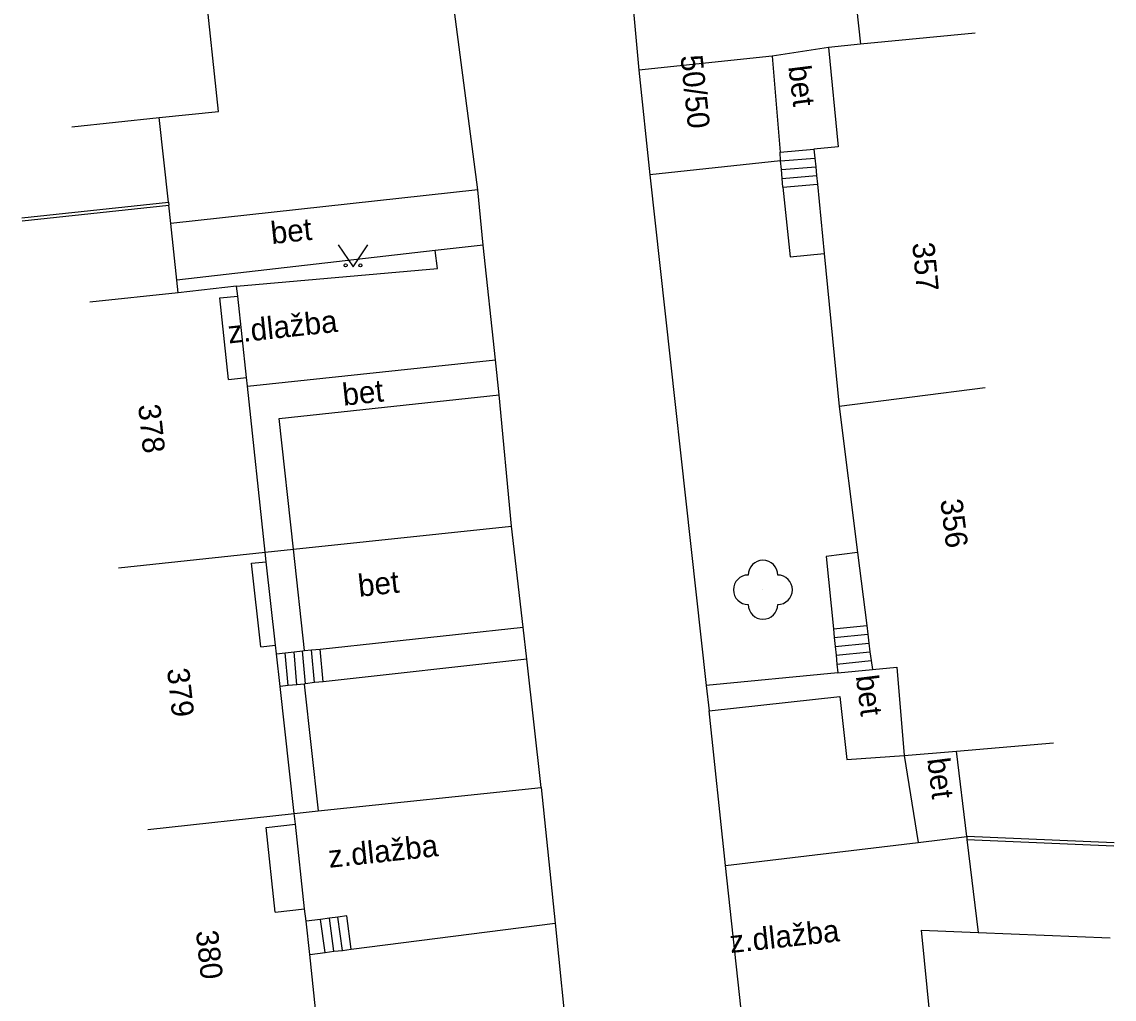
# Model space of a CAD drawing. Extents: x -544674 to -541478, y -1199076 to -1195527.
# Drawn here: x -542513.49 to -542476.45, y -1198370.7 to -1198337.56 of the extents above; entities that cross this region are included whole.
import ezdxf

# ---------------------------------------------------------------- set-up
doc = ezdxf.new("R2010")
doc.units = 0
for name, color, linetype in [('BUDOVY_MĚŘ', 7, 'Continuous'), ('POMOC_POPIS', 7, 'Continuous'), ('ROZHRANÍ_PLOCH', 7, 'Continuous'), ('ZELEŇ', 7, 'Continuous'), ('ZN_DOPLŇKOVÉ', 7, 'Continuous'), ('ZN_KULTUR', 7, 'Continuous'), ('Č_POPIS_ORIENT', 7, 'Continuous')]:
    doc.layers.add(name, color=color, linetype=linetype)

msp = doc.modelspace()

# ---------------------------------------------------------------- linework, layer by layer
at = {"layer": 'BUDOVY_MĚŘ'}
for points in [[(-542508.83, -1198340.81), (-542506.82, -1198340.6), (-542507.28, -1198336.23)], [(-542481.16, -1198337.95), (-542485.05, -1198338.32)], [(-542486.14, -1198338.43), (-542485.81, -1198341.8), (-542486.63, -1198341.88)], [(-542485.05, -1198338.32), (-542486.14, -1198338.43)], [(-542511.79, -1198341.12), (-542508.83, -1198340.81)], [(-542486.63, -1198341.88), (-542486.6, -1198342.18)], [(-542486.6, -1198342.18), (-542486.57, -1198342.48)], [(-542486.57, -1198342.48), (-542486.54, -1198342.77)], [(-542486.54, -1198342.77), (-542486.51, -1198343.07)], [(-542486.51, -1198343.07), (-542486.28, -1198345.42)], [(-542486.28, -1198345.42), (-542485.78, -1198350.6)], [(-542506.21, -1198346.53), (-542508.19, -1198346.75)], [(-542506.17, -1198346.86), (-542506.21, -1198346.53)], [(-542508.19, -1198346.75), (-542511.18, -1198347.07)], [(-542505.87, -1198349.62), (-542506.17, -1198346.86)], [(-542505.84, -1198349.92), (-542505.87, -1198349.62)], [(-542505.24, -1198355.54), (-542505.84, -1198349.92)], [(-542480.82, -1198349.97), (-542485.78, -1198350.6)], [(-542485.78, -1198350.6), (-542485.15, -1198355.56)], [(-542510.21, -1198356.08), (-542505.24, -1198355.54)], [(-542505.2, -1198355.87), (-542505.24, -1198355.54)], [(-542485.15, -1198355.56), (-542484.84, -1198358.03)], [(-542504.89, -1198358.7), (-542505.2, -1198355.87)], [(-542484.84, -1198358.03), (-542484.8, -1198358.33)], [(-542484.8, -1198358.33), (-542484.77, -1198358.63)], [(-542504.86, -1198358.99), (-542504.89, -1198358.7)], [(-542484.77, -1198358.63), (-542484.73, -1198358.92)], [(-542504.73, -1198360.1), (-542504.86, -1198358.99)], [(-542484.73, -1198358.92), (-542484.69, -1198359.22)], [(-542484.69, -1198359.22), (-542484.65, -1198359.52)], [(-542484.65, -1198359.52), (-542483.82, -1198359.45), (-542483.57, -1198362.44)], [(-542504.25, -1198364.41), (-542504.73, -1198360.1)], [(-542481.8, -1198362.29), (-542478.51, -1198362.01)], [(-542483.57, -1198362.44), (-542481.8, -1198362.29)], [(-542509.22, -1198364.95), (-542504.25, -1198364.41)], [(-542504.21, -1198364.77), (-542504.25, -1198364.41)], [(-542503.9, -1198367.64), (-542504.21, -1198364.77)], [(-542503.85, -1198368.06), (-542503.9, -1198367.64)], [(-542503.73, -1198369.19), (-542503.85, -1198368.06)], [(-542483.36, -1198371.4), (-542482.69, -1198371.34), (-542482.98, -1198368.36), (-542481.06, -1198368.44)], [(-542481.06, -1198368.44), (-542476.59, -1198368.62)], [(-542503.28, -1198373.41), (-542503.73, -1198369.19)]]:
    msp.add_lwpolyline(points, dxfattribs=at)
at = {"layer": 'ROZHRANÍ_PLOCH'}
for points in [[(-542498.03, -1198343.26), (-542499.07, -1198335.3)], [(-542485.38, -1198335.3), (-542485.05, -1198338.32)], [(-542492.89, -1198335.71), (-542492.57, -1198339.2)], [(-542486.14, -1198338.43), (-542488.05, -1198338.73)], [(-542488.05, -1198338.73), (-542492.57, -1198339.2)], [(-542488.05, -1198338.73), (-542487.78, -1198341.98)], [(-542492.57, -1198339.2), (-542492.19, -1198342.75)], [(-542487.78, -1198341.98), (-542486.63, -1198341.88)], [(-542487.76, -1198342.27), (-542487.78, -1198341.98)], [(-542487.76, -1198342.27), (-542492.19, -1198342.75)], [(-542487.76, -1198342.27), (-542486.6, -1198342.18)], [(-542487.73, -1198342.57), (-542487.76, -1198342.27)], [(-542487.73, -1198342.57), (-542486.57, -1198342.48)], [(-542492.19, -1198342.75), (-542490.28, -1198360.07)], [(-542487.71, -1198342.87), (-542487.73, -1198342.57)], [(-542487.71, -1198342.87), (-542486.54, -1198342.77)], [(-542487.68, -1198343.17), (-542487.71, -1198342.87)], [(-542498.03, -1198343.26), (-542508.44, -1198344.4)], [(-542497.85, -1198345.13), (-542498.03, -1198343.26)], [(-542487.68, -1198343.17), (-542486.51, -1198343.07)], [(-542487.68, -1198343.17), (-542487.44, -1198345.53), (-542486.28, -1198345.42)], [(-542499.47, -1198345.32), (-542508.24, -1198346.32)], [(-542506.21, -1198346.53), (-542499.4, -1198345.93), (-542499.47, -1198345.32)], [(-542497.85, -1198345.13), (-542499.47, -1198345.32)], [(-542497.43, -1198349.02), (-542497.85, -1198345.13)], [(-542506.78, -1198346.92), (-542506.17, -1198346.86)], [(-542506.48, -1198349.69), (-542506.78, -1198346.92)], [(-542505.84, -1198349.92), (-542497.43, -1198349.02)], [(-542497.3, -1198350.21), (-542497.43, -1198349.02)], [(-542506.48, -1198349.69), (-542505.87, -1198349.62)], [(-542504.28, -1198355.44), (-542504.76, -1198351.01), (-542497.3, -1198350.21)], [(-542496.89, -1198354.66), (-542497.3, -1198350.21)], [(-542504.28, -1198355.44), (-542496.89, -1198354.66)], [(-542496.49, -1198358.09), (-542496.89, -1198354.66)], [(-542505.24, -1198355.54), (-542504.28, -1198355.44)], [(-542503.91, -1198358.88), (-542504.28, -1198355.44)], [(-542485.15, -1198355.56), (-542486.21, -1198355.69), (-542485.97, -1198358.14)], [(-542505.7, -1198355.92), (-542505.2, -1198355.87)], [(-542505.39, -1198358.75), (-542505.7, -1198355.92)], [(-542485.97, -1198358.14), (-542484.84, -1198358.03)], [(-542503.37, -1198358.83), (-542496.49, -1198358.09)], [(-542496.37, -1198359.17), (-542496.49, -1198358.09)], [(-542485.97, -1198358.14), (-542485.94, -1198358.44)], [(-542485.94, -1198358.44), (-542484.8, -1198358.33)], [(-542485.94, -1198358.44), (-542485.91, -1198358.74)], [(-542505.39, -1198358.75), (-542504.89, -1198358.7)], [(-542485.91, -1198358.74), (-542484.77, -1198358.63)], [(-542485.91, -1198358.74), (-542485.88, -1198359.04)], [(-542504.86, -1198358.99), (-542504.56, -1198358.96)], [(-542504.56, -1198358.96), (-542504.26, -1198358.92)], [(-542504.46, -1198360.07), (-542504.56, -1198358.96)], [(-542504.26, -1198358.92), (-542503.97, -1198358.89)], [(-542504.16, -1198360.04), (-542504.26, -1198358.92)], [(-542503.97, -1198358.89), (-542503.91, -1198358.88)], [(-542503.87, -1198360.01), (-542503.97, -1198358.89)], [(-542503.91, -1198358.88), (-542503.67, -1198358.86)], [(-542503.67, -1198358.86), (-542503.37, -1198358.83)], [(-542503.57, -1198359.97), (-542503.67, -1198358.86)], [(-542503.27, -1198359.94), (-542503.37, -1198358.83)], [(-542496.37, -1198359.17), (-542503.27, -1198359.94)], [(-542495.88, -1198363.52), (-542496.37, -1198359.17)], [(-542485.88, -1198359.04), (-542484.73, -1198358.92)], [(-542485.88, -1198359.04), (-542485.85, -1198359.34)], [(-542485.85, -1198359.34), (-542484.69, -1198359.22)], [(-542485.85, -1198359.34), (-542485.82, -1198359.64)], [(-542485.82, -1198359.64), (-542484.65, -1198359.52)], [(-542485.82, -1198359.64), (-542490.28, -1198360.07)], [(-542504.46, -1198360.07), (-542504.73, -1198360.1)], [(-542504.16, -1198360.04), (-542504.46, -1198360.07)], [(-542503.92, -1198360.02), (-542504.16, -1198360.04)], [(-542503.87, -1198360.01), (-542503.92, -1198360.02)], [(-542503.92, -1198360.02), (-542503.44, -1198364.32)], [(-542503.57, -1198359.97), (-542503.87, -1198360.01)], [(-542503.27, -1198359.94), (-542503.57, -1198359.97)], [(-542490.28, -1198360.07), (-542490.18, -1198360.93)], [(-542490.18, -1198360.93), (-542485.75, -1198360.44), (-542485.51, -1198362.58), (-542483.57, -1198362.44)], [(-542489.63, -1198366.17), (-542490.18, -1198360.93)], [(-542483.57, -1198362.44), (-542483.1, -1198365.39)], [(-542481.45, -1198365.19), (-542481.8, -1198362.29)], [(-542503.44, -1198364.32), (-542495.88, -1198363.52)], [(-542495.88, -1198363.52), (-542495.41, -1198368.12)], [(-542504.25, -1198364.41), (-542503.44, -1198364.32)], [(-542505.2, -1198364.88), (-542504.21, -1198364.77)], [(-542504.9, -1198367.75), (-542505.2, -1198364.88)], [(-542489.63, -1198366.17), (-542483.1, -1198365.39)], [(-542483.1, -1198365.39), (-542481.45, -1198365.19)], [(-542481.44, -1198365.29), (-542481.06, -1198368.44)], [(-542489, -1198372), (-542489.63, -1198366.17)], [(-542504.9, -1198367.75), (-542503.9, -1198367.64)], [(-542503.36, -1198368), (-542503.85, -1198368.06)], [(-542503.06, -1198367.96), (-542503.36, -1198368)], [(-542503.21, -1198369.12), (-542503.36, -1198368)], [(-542502.77, -1198367.92), (-542503.06, -1198367.96)], [(-542502.91, -1198369.08), (-542503.06, -1198367.96)], [(-542502.32, -1198369.01), (-542502.47, -1198367.88), (-542502.77, -1198367.92)], [(-542502.62, -1198369.05), (-542502.77, -1198367.92)], [(-542502.32, -1198369.01), (-542495.41, -1198368.12)], [(-542495.41, -1198368.12), (-542494.96, -1198372.49)], [(-542503.73, -1198369.19), (-542503.21, -1198369.12)], [(-542503.21, -1198369.12), (-542502.91, -1198369.08)], [(-542502.91, -1198369.08), (-542502.62, -1198369.05)], [(-542502.62, -1198369.05), (-542502.32, -1198369.01)]]:
    msp.add_lwpolyline(points, dxfattribs=at)
at = {"layer": 'ZELEŇ'}
msp.add_circle((-542488.36, -1198356.82), 0.0005, dxfattribs=at)
for centre, start, end in [((-542488.36, -1198356.32), 0, 180), ((-542488.86, -1198356.82), 90, 270), ((-542487.86, -1198356.82), 270, 90), ((-542488.36, -1198357.32), 180, 360)]:
    msp.add_arc(centre, 0.5, start, end, dxfattribs=at)
at = {"layer": 'ZN_DOPLŇKOVÉ'}
for points in [[(-542508.52, -1198343.68), (-542508.83, -1198340.81)], [(-542513.49, -1198344.21), (-542508.52, -1198343.68)], [(-542513.48, -1198344.31), (-542508.51, -1198343.78)], [(-542508.52, -1198343.68), (-542508.51, -1198343.78)], [(-542508.44, -1198344.4), (-542508.51, -1198343.78)], [(-542508.24, -1198346.32), (-542508.44, -1198344.4)], [(-542508.19, -1198346.75), (-542508.24, -1198346.32)], [(-542481.45, -1198365.19), (-542481.44, -1198365.29)], [(-542476.45, -1198365.4), (-542481.45, -1198365.19)], [(-542481.44, -1198365.29), (-542476.46, -1198365.5)]]:
    msp.add_lwpolyline(points, dxfattribs=at)
at = {"layer": 'ZN_KULTUR'}
msp.add_lwpolyline([(-542502.76, -1198345.12), (-542502.26, -1198345.87), (-542501.76, -1198345.12)], dxfattribs=at)
for centre in [(-542502.51, -1198345.82), (-542502.01, -1198345.82)]:
    msp.add_circle(centre, 0.05, dxfattribs=at)

# ---------------------------------------------------------------- texts
at = {"layer": 'POMOC_POPIS'}
for s, rotation, p in [('50/50', 276.11, (-542491.16, -1198338.72)), ('bet', 277.15, (-542487.5, -1198339.08)), ('bet', 6.15, (-542505.01, -1198345.1)), ('z.dlažba', 6.14, (-542506.47, -1198348.47)), ('bet', 6.15, (-542502.58, -1198350.58)), ('bet', 6.15, (-542502.05, -1198357.06)), ('bet', 277.15, (-542485.21, -1198359.75)), ('bet', 277.15, (-542482.79, -1198362.56)), ('z.dlažba', 6.14, (-542503.06, -1198366.25)), ('z.dlažba', 6.21, (-542489.45, -1198369.14))]:
    msp.add_text(s, height=0.75, rotation=rotation, dxfattribs=at).set_placement(p)
at = {"layer": 'Č_POPIS_ORIENT'}
for s, rotation, p in [('357', 275.57, (-542483.3, -1198345.07)), ('378', 276.14, (-542509.55, -1198350.56)), ('356', 277.22, (-542482.35, -1198353.78)), ('379', 276.37, (-542508.57, -1198359.51)), ('380', 276.15, (-542507.59, -1198368.4))]:
    msp.add_text(s, height=0.75, rotation=rotation, dxfattribs=at).set_placement(p)

doc.saveas('drawing.dxf')
